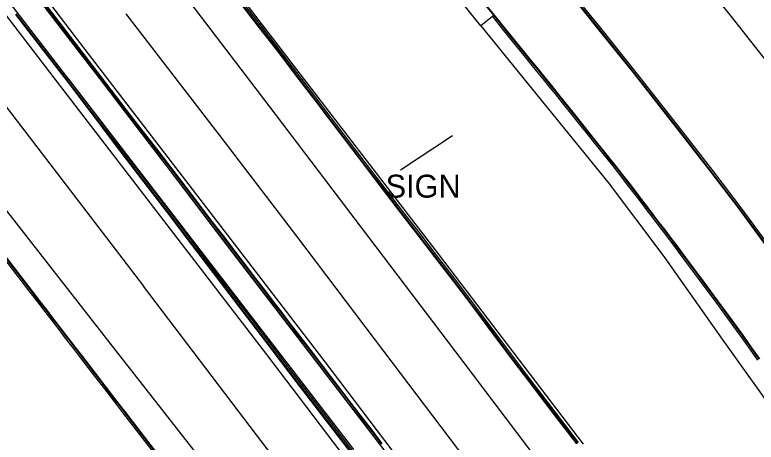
# Model space of a CAD drawing. Extents: x 368532 to 392481, y 10654822 to 10676899.
# Drawn here: x 370080.7 to 370242.3, y 10675110.8 to 10675204 of the extents above; entities that cross this region are included whole.
import ezdxf

# ---------------------------------------------------------------- set-up
doc = ezdxf.new("R2010")
doc.units = 0
for name, color, linetype in [('p_drainage inlet', 7, 'Continuous'), ('p_railroad rr control', 7, 'Continuous'), ('p_road - paved curb', 7, 'Continuous'), ('p_road bridge end', 7, 'Continuous'), ('p_road guard rails', 7, 'Continuous'), ('p_road paint stripe', 7, 'Continuous'), ('p_structure sign', 7, 'Continuous')]:
    doc.layers.add(name, color=color, linetype=linetype)

msp = doc.modelspace()

# ---------------------------------------------------------------- linework, layer by layer
at = {"layer": 'p_drainage inlet'}
for p, q in [((370181.33, 10675208.42), (370185.06, 10675203.78)), ((370184.78, 10675203.57), (370182.28, 10675201.55)), ((370185.06, 10675203.78), (370184.78, 10675203.57)), ((370185.06, 10675203.78), (370185.17, 10675203.88))]:
    msp.add_line(p, q, dxfattribs=at)
at = {"layer": 'p_railroad rr control'}
msp.add_lwpolyline([(370283.07, 10675142.26), (370267.92, 10675162.74), (370249.67, 10675187.34), (370236.84, 10675203.63), (370221.11, 10675223.24), (370208.56, 10675238.14), (370198.25, 10675250.93), (370183.24, 10675267.66)], dxfattribs=at)
at = {"layer": 'p_road - paved curb'}
for p, q in [((370081.35, 10675213.3), (370092.22, 10675199.03)), ((370081.63, 10675213.51), (370092.5, 10675199.24)), ((370081.75, 10675213.6), (370092.62, 10675199.33)), ((370133.65, 10675201.89), (370127.74, 10675209.57)), ((370133.93, 10675202.11), (370128.02, 10675209.79)), ((370207.78, 10675201), (370200.85, 10675209.64)), ((370207.9, 10675201.09), (370200.97, 10675209.73)), ((370208.17, 10675201.31), (370201.24, 10675209.96)), ((370133.53, 10675201.8), (370127.62, 10675209.48)), ((370181.45, 10675208.51), (370185.17, 10675203.88)), ((370086.28, 10675197.04), (370080.86, 10675204.05)), ((370086.4, 10675197.13), (370080.98, 10675204.14)), ((370086.68, 10675197.35), (370081.26, 10675204.36)), ((370184.78, 10675203.57), (370187.21, 10675200.55)), ((370185.06, 10675203.78), (370187.48, 10675200.77)), ((370137.99, 10675196.02), (370133.53, 10675201.8)), ((370138.11, 10675196.11), (370133.65, 10675201.89)), ((370138.39, 10675196.32), (370133.93, 10675202.11)), ((370187.21, 10675200.55), (370192.55, 10675193.96)), ((370187.48, 10675200.77), (370192.82, 10675194.19)), ((370215.73, 10675191.09), (370207.78, 10675201)), ((370215.85, 10675191.18), (370207.9, 10675201.09)), ((370216.12, 10675191.4), (370208.17, 10675201.31)), ((370092.22, 10675199.03), (370099.12, 10675190.07)), ((370092.5, 10675199.24), (370099.4, 10675190.28)), ((370092.62, 10675199.33), (370099.52, 10675190.37)), ((370092.33, 10675189.21), (370086.28, 10675197.04)), ((370092.45, 10675189.3), (370086.4, 10675197.13)), ((370092.73, 10675189.51), (370086.68, 10675197.35)), ((370142.68, 10675189.86), (370137.99, 10675196.02)), ((370142.8, 10675189.95), (370138.11, 10675196.11)), ((370143.08, 10675190.16), (370138.39, 10675196.32)), ((370192.55, 10675193.96), (370194.34, 10675191.78)), ((370192.82, 10675194.19), (370194.61, 10675192.01)), ((370194.34, 10675191.78), (370195.78, 10675190)), ((370194.61, 10675192.01), (370196.05, 10675190.23)), ((370099.4, 10675190.28), (370105.94, 10675181.72)), ((370099.52, 10675190.37), (370106.06, 10675181.81)), ((370146.51, 10675185.62), (370143.08, 10675190.16)), ((370196.05, 10675190.23), (370197.45, 10675188.51)), ((370225.37, 10675178.79), (370215.73, 10675191.09)), ((370225.49, 10675178.88), (370215.85, 10675191.18)), ((370225.76, 10675179.1), (370216.12, 10675191.4)), ((370097.6, 10675182.32), (370092.33, 10675189.21)), ((370097.72, 10675182.41), (370092.45, 10675189.3)), ((370098, 10675182.62), (370092.73, 10675189.51)), ((370099.12, 10675190.07), (370105.66, 10675181.51)), ((370146.11, 10675185.32), (370142.68, 10675189.86)), ((370146.23, 10675185.41), (370142.8, 10675189.95)), ((370195.78, 10675190), (370197.18, 10675188.29)), ((370197.45, 10675188.51), (370198.73, 10675186.92)), ((370197.18, 10675188.29), (370198.46, 10675186.7)), ((370198.73, 10675186.92), (370200.25, 10675185.02)), ((370149.25, 10675181.2), (370146.11, 10675185.32)), ((370149.37, 10675181.29), (370146.23, 10675185.41)), ((370149.65, 10675181.5), (370146.51, 10675185.62)), ((370198.46, 10675186.7), (370199.98, 10675184.8)), ((370199.98, 10675184.8), (370202.11, 10675182.13)), ((370200.25, 10675185.02), (370202.38, 10675182.35)), ((370102.4, 10675175.93), (370097.6, 10675182.32)), ((370102.52, 10675176.02), (370097.72, 10675182.41)), ((370102.8, 10675176.23), (370098, 10675182.62)), ((370202.11, 10675182.13), (370203.71, 10675180.14)), ((370202.38, 10675182.35), (370203.98, 10675180.36)), ((370105.66, 10675181.51), (370111.63, 10675173.76)), ((370105.94, 10675181.72), (370111.91, 10675173.98)), ((370106.06, 10675181.81), (370112.03, 10675174.07)), ((370153.01, 10675176.27), (370149.25, 10675181.2)), ((370153.13, 10675176.36), (370149.37, 10675181.29)), ((370153.41, 10675176.57), (370149.65, 10675181.5)), ((370203.71, 10675180.14), (370205.11, 10675178.39)), ((370203.98, 10675180.36), (370205.38, 10675178.61)), ((370232.44, 10675169.68), (370225.37, 10675178.79)), ((370232.56, 10675169.77), (370225.49, 10675178.88)), ((370232.84, 10675169.99), (370225.76, 10675179.1)), ((370205.11, 10675178.39), (370206.73, 10675176.35)), ((370205.38, 10675178.61), (370207, 10675176.57)), ((370107.65, 10675169.07), (370102.4, 10675175.93)), ((370107.77, 10675169.16), (370102.52, 10675176.02)), ((370108.05, 10675169.37), (370102.8, 10675176.23)), ((370157.17, 10675170.82), (370153.01, 10675176.27)), ((370157.29, 10675170.91), (370153.13, 10675176.36)), ((370157.57, 10675171.12), (370153.41, 10675176.57)), ((370206.73, 10675176.35), (370208.56, 10675174.07)), ((370207, 10675176.57), (370208.83, 10675174.29)), ((370111.91, 10675173.98), (370117.82, 10675166.31)), ((370112.03, 10675174.07), (370117.94, 10675166.4)), ((370208.56, 10675174.07), (370209.98, 10675172.29)), ((370208.83, 10675174.29), (370210.25, 10675172.51)), ((370111.63, 10675173.76), (370117.54, 10675166.1)), ((370210.25, 10675172.51), (370211.52, 10675170.94)), ((370160.83, 10675166.05), (370157.17, 10675170.82)), ((370160.95, 10675166.14), (370157.29, 10675170.91)), ((370161.23, 10675166.35), (370157.57, 10675171.12)), ((370209.98, 10675172.29), (370211.25, 10675170.72)), ((370211.25, 10675170.72), (370212.7, 10675168.86)), ((370211.52, 10675170.94), (370212.98, 10675169.08)), ((370114.36, 10675160.6), (370107.77, 10675169.16)), ((370114.64, 10675160.81), (370108.05, 10675169.37)), ((370238.39, 10675161.89), (370232.44, 10675169.68)), ((370238.51, 10675161.98), (370232.56, 10675169.77)), ((370238.79, 10675162.19), (370232.84, 10675169.99)), ((370114.24, 10675160.51), (370107.65, 10675169.07)), ((370212.7, 10675168.86), (370214.17, 10675166.93)), ((370212.98, 10675169.08), (370214.45, 10675167.14)), ((370117.54, 10675166.1), (370123.19, 10675158.64)), ((370117.82, 10675166.31), (370123.47, 10675158.85)), ((370117.94, 10675166.4), (370123.59, 10675158.94)), ((370164.85, 10675160.8), (370160.83, 10675166.05)), ((370164.97, 10675160.89), (370160.95, 10675166.14)), ((370165.25, 10675161.1), (370161.23, 10675166.35)), ((370214.17, 10675166.93), (370215.34, 10675165.42)), ((370214.45, 10675167.14), (370215.62, 10675165.64)), ((370215.34, 10675165.42), (370216.89, 10675163.39)), ((370215.62, 10675165.64), (370217.17, 10675163.6)), ((370216.89, 10675163.39), (370218.32, 10675161.52)), ((370217.17, 10675163.6), (370218.6, 10675161.73)), ((370169, 10675156.26), (370165.25, 10675161.1)), ((370218.32, 10675161.52), (370219.58, 10675159.87)), ((370218.6, 10675161.73), (370219.86, 10675160.08)), ((370246.32, 10675151.06), (370238.39, 10675161.89)), ((370246.44, 10675151.15), (370238.51, 10675161.98)), ((370246.73, 10675151.35), (370238.79, 10675162.19)), ((370118.26, 10675155.19), (370114.24, 10675160.51)), ((370118.38, 10675155.28), (370114.36, 10675160.6)), ((370118.66, 10675155.49), (370114.64, 10675160.81)), ((370168.6, 10675155.95), (370164.85, 10675160.8)), ((370168.72, 10675156.04), (370164.97, 10675160.89)), ((370219.58, 10675159.87), (370220.69, 10675158.41)), ((370219.86, 10675160.08), (370220.97, 10675158.62)), ((370123.19, 10675158.64), (370125.72, 10675155.37)), ((370123.47, 10675158.85), (370126, 10675155.59)), ((370123.59, 10675158.94), (370126.12, 10675155.68)), ((370220.69, 10675158.41), (370221.95, 10675156.78)), ((370220.97, 10675158.62), (370222.23, 10675156.99)), ((370172.58, 10675151.59), (370169, 10675156.26)), ((370221.95, 10675156.78), (370223.37, 10675154.9)), ((370222.23, 10675156.99), (370223.65, 10675155.11)), ((370123.39, 10675148.48), (370118.26, 10675155.19)), ((370123.51, 10675148.57), (370118.38, 10675155.28)), ((370123.79, 10675148.78), (370118.66, 10675155.49)), ((370125.72, 10675155.37), (370128.56, 10675151.67)), ((370126, 10675155.59), (370128.84, 10675151.88)), ((370126.12, 10675155.68), (370128.96, 10675151.97)), ((370172.18, 10675151.29), (370168.6, 10675155.95)), ((370172.3, 10675151.38), (370168.72, 10675156.04)), ((370223.37, 10675154.9), (370224.64, 10675153.21)), ((370223.65, 10675155.11), (370224.92, 10675153.42)), ((370224.64, 10675153.21), (370226.39, 10675150.85)), ((370224.92, 10675153.42), (370226.67, 10675151.06)), ((370128.56, 10675151.67), (370130.75, 10675148.82)), ((370128.84, 10675151.88), (370131.03, 10675149.03)), ((370128.96, 10675151.97), (370131.15, 10675149.12)), ((370175.77, 10675146.88), (370172.3, 10675151.38)), ((370176.05, 10675147.09), (370172.58, 10675151.59)), ((370078.43, 10675150.69), (370083.96, 10675143.49)), ((370078.71, 10675150.9), (370084.24, 10675143.71)), ((370078.83, 10675150.99), (370084.36, 10675143.8)), ((370175.65, 10675146.79), (370172.18, 10675151.29)), ((370226.39, 10675150.85), (370227.9, 10675148.83)), ((370226.67, 10675151.06), (370228.18, 10675149.04)), ((370130.41, 10675139.25), (370123.39, 10675148.48)), ((370130.53, 10675139.34), (370123.51, 10675148.57)), ((370130.81, 10675139.55), (370123.79, 10675148.78)), ((370130.75, 10675148.82), (370132.76, 10675146.18)), ((370131.03, 10675149.03), (370133.04, 10675146.39)), ((370131.15, 10675149.12), (370133.16, 10675146.48)), ((370227.9, 10675148.83), (370229.64, 10675146.47)), ((370228.18, 10675149.04), (370229.92, 10675146.68)), ((370133.16, 10675146.48), (370135.21, 10675143.81)), ((370179.68, 10675141.44), (370175.65, 10675146.79)), ((370179.8, 10675141.53), (370175.77, 10675146.88)), ((370180.08, 10675141.74), (370176.05, 10675147.09)), ((370229.64, 10675146.47), (370233.46, 10675141.35)), ((370229.92, 10675146.68), (370233.74, 10675141.56)), ((370132.76, 10675146.18), (370134.81, 10675143.51)), ((370133.04, 10675146.39), (370135.09, 10675143.72)), ((370083.96, 10675143.49), (370085.58, 10675141.39)), ((370084.24, 10675143.71), (370085.86, 10675141.61)), ((370084.36, 10675143.8), (370085.98, 10675141.7)), ((370134.81, 10675143.51), (370136.81, 10675140.89)), ((370135.09, 10675143.72), (370137.09, 10675141.1)), ((370135.21, 10675143.81), (370137.21, 10675141.19)), ((370085.86, 10675141.61), (370087.49, 10675139.5)), ((370085.98, 10675141.7), (370087.61, 10675139.59)), ((370184.25, 10675136.21), (370180.08, 10675141.74)), ((370085.58, 10675141.39), (370087.21, 10675139.29)), ((370136.81, 10675140.89), (370138.38, 10675138.85)), ((370137.09, 10675141.1), (370138.66, 10675139.06)), ((370137.21, 10675141.19), (370138.78, 10675139.15)), ((370183.85, 10675135.91), (370179.68, 10675141.44)), ((370183.97, 10675136), (370179.8, 10675141.53)), ((370233.46, 10675141.35), (370235.38, 10675138.73)), ((370233.74, 10675141.56), (370235.66, 10675138.93)), ((370087.21, 10675139.29), (370088.48, 10675137.62)), ((370087.49, 10675139.5), (370088.76, 10675137.84)), ((370087.61, 10675139.59), (370088.88, 10675137.93)), ((370135.41, 10675132.76), (370130.41, 10675139.25)), ((370135.53, 10675132.85), (370130.53, 10675139.34)), ((370135.81, 10675133.06), (370130.81, 10675139.55)), ((370138.38, 10675138.85), (370139.81, 10675136.99)), ((370138.66, 10675139.06), (370140.09, 10675137.2)), ((370138.78, 10675139.15), (370140.21, 10675137.29)), ((370235.38, 10675138.73), (370237.13, 10675136.32)), ((370235.66, 10675138.93), (370237.42, 10675136.52)), ((370088.48, 10675137.62), (370089.23, 10675136.67)), ((370088.76, 10675137.84), (370089.5, 10675136.89)), ((370088.88, 10675137.93), (370089.62, 10675136.98)), ((370089.5, 10675136.89), (370090.73, 10675135.31)), ((370089.62, 10675136.98), (370090.85, 10675135.4)), ((370139.81, 10675136.99), (370141.82, 10675134.36)), ((370140.09, 10675137.2), (370142.1, 10675134.57)), ((370140.21, 10675137.29), (370142.22, 10675134.66)), ((370089.23, 10675136.67), (370090.45, 10675135.1)), ((370090.73, 10675135.31), (370091.66, 10675134.07)), ((370090.85, 10675135.4), (370091.78, 10675134.16)), ((370188.17, 10675130.13), (370183.85, 10675135.91)), ((370188.29, 10675130.22), (370183.97, 10675136)), ((370188.57, 10675130.43), (370184.25, 10675136.21)), ((370237.13, 10675136.32), (370239.07, 10675133.61)), ((370237.42, 10675136.52), (370239.36, 10675133.81)), ((370090.45, 10675135.1), (370091.38, 10675133.86)), ((370091.38, 10675133.86), (370092.43, 10675132.5)), ((370091.66, 10675134.07), (370092.71, 10675132.72)), ((370091.78, 10675134.16), (370092.83, 10675132.81)), ((370141.82, 10675134.36), (370143.55, 10675132.11)), ((370142.1, 10675134.57), (370143.83, 10675132.32)), ((370142.22, 10675134.66), (370143.95, 10675132.41)), ((370239.07, 10675133.61), (370240.88, 10675131.09)), ((370239.36, 10675133.81), (370241.17, 10675131.29)), ((370092.43, 10675132.5), (370093.58, 10675131)), ((370092.71, 10675132.72), (370093.86, 10675131.22)), ((370092.83, 10675132.81), (370093.98, 10675131.31)), ((370142, 10675124.07), (370135.41, 10675132.76)), ((370142.12, 10675124.16), (370135.53, 10675132.85)), ((370142.4, 10675124.37), (370135.81, 10675133.06)), ((370143.55, 10675132.11), (370145.5, 10675129.54)), ((370143.83, 10675132.32), (370145.78, 10675129.75)), ((370143.95, 10675132.41), (370145.9, 10675129.84)), ((370093.58, 10675131), (370094.91, 10675129.28)), ((370093.86, 10675131.22), (370095.19, 10675129.5)), ((370093.98, 10675131.31), (370095.31, 10675129.59)), ((370193.18, 10675124.31), (370188.57, 10675130.43)), ((370240.88, 10675131.09), (370242.59, 10675128.68)), ((370241.17, 10675131.29), (370242.88, 10675128.88)), ((370094.91, 10675129.28), (370097.77, 10675125.58)), ((370095.19, 10675129.5), (370098.05, 10675125.79)), ((370095.31, 10675129.59), (370098.17, 10675125.88)), ((370145.5, 10675129.54), (370147.29, 10675127.23)), ((370145.78, 10675129.75), (370147.57, 10675127.44)), ((370145.9, 10675129.84), (370147.69, 10675127.53)), ((370192.78, 10675124.01), (370188.17, 10675130.13)), ((370192.9, 10675124.1), (370188.29, 10675130.22)), ((370147.29, 10675127.23), (370149.29, 10675124.57)), ((370147.57, 10675127.44), (370149.57, 10675124.78)), ((370147.69, 10675127.53), (370149.69, 10675124.87)), ((370097.77, 10675125.58), (370099.4, 10675123.44)), ((370098.05, 10675125.79), (370099.68, 10675123.66)), ((370098.17, 10675125.88), (370099.8, 10675123.75)), ((370148.32, 10675115.85), (370142, 10675124.07)), ((370148.44, 10675115.94), (370142.12, 10675124.16)), ((370148.72, 10675116.16), (370142.4, 10675124.37)), ((370149.29, 10675124.57), (370151.57, 10675121.64)), ((370149.57, 10675124.78), (370151.85, 10675121.85)), ((370149.69, 10675124.87), (370151.97, 10675121.94)), ((370198.04, 10675117.16), (370192.78, 10675124.01)), ((370198.16, 10675117.25), (370192.9, 10675124.1)), ((370198.44, 10675117.46), (370193.18, 10675124.31)), ((370099.4, 10675123.44), (370100.69, 10675121.8)), ((370099.68, 10675123.66), (370100.97, 10675122.01)), ((370099.8, 10675123.75), (370101.09, 10675122.1)), ((370100.69, 10675121.8), (370101.78, 10675120.35)), ((370100.97, 10675122.01), (370102.06, 10675120.56)), ((370101.09, 10675122.1), (370102.18, 10675120.65)), ((370102.18, 10675120.65), (370103.43, 10675119.04)), ((370151.57, 10675121.64), (370153.54, 10675119.03)), ((370151.85, 10675121.85), (370153.82, 10675119.24)), ((370151.97, 10675121.94), (370153.94, 10675119.33)), ((370101.78, 10675120.35), (370103.04, 10675118.73)), ((370102.06, 10675120.56), (370103.31, 10675118.95)), ((370103.43, 10675119.04), (370104.78, 10675117.3)), ((370153.54, 10675119.03), (370155.99, 10675115.85)), ((370153.82, 10675119.24), (370156.27, 10675116.06)), ((370153.94, 10675119.33), (370156.39, 10675116.15)), ((370103.04, 10675118.73), (370104.38, 10675116.99)), ((370103.31, 10675118.95), (370104.66, 10675117.21)), ((370203.58, 10675110.72), (370198.44, 10675117.46)), ((370104.38, 10675116.99), (370113.71, 10675104.91)), ((370104.66, 10675117.21), (370113.99, 10675105.12)), ((370104.78, 10675117.3), (370114.11, 10675105.21)), ((370156.83, 10675104.81), (370148.32, 10675115.85)), ((370156.95, 10675104.9), (370148.44, 10675115.94)), ((370157.23, 10675105.11), (370148.72, 10675116.16)), ((370155.99, 10675115.85), (370158.07, 10675113.14)), ((370156.27, 10675116.06), (370158.35, 10675113.35)), ((370156.39, 10675116.15), (370158.47, 10675113.44)), ((370203.18, 10675110.42), (370198.04, 10675117.16)), ((370203.3, 10675110.51), (370198.16, 10675117.25)), ((370158.07, 10675113.14), (370160.3, 10675110.19)), ((370158.35, 10675113.35), (370160.58, 10675110.4)), ((370158.47, 10675113.44), (370160.7, 10675110.49))]:
    msp.add_line(p, q, dxfattribs=at)
msp.add_lwpolyline([(370185.17, 10675203.88), (370187.6, 10675200.86), (370192.94, 10675194.28), (370194.73, 10675192.1), (370196.17, 10675190.32), (370197.57, 10675188.6), (370198.85, 10675187.01), (370200.37, 10675185.11), (370202.5, 10675182.44), (370204.1, 10675180.45), (370205.5, 10675178.7), (370207.12, 10675176.66), (370208.95, 10675174.38), (370210.37, 10675172.6), (370211.64, 10675171.03), (370213.1, 10675169.17), (370214.57, 10675167.23), (370215.74, 10675165.73), (370217.29, 10675163.69), (370218.72, 10675161.82), (370219.98, 10675160.17), (370221.09, 10675158.71), (370222.35, 10675157.08), (370223.77, 10675155.2), (370225.04, 10675153.51), (370226.79, 10675151.15), (370228.3, 10675149.13), (370230.04, 10675146.77), (370233.86, 10675141.65), (370235.78, 10675139.02), (370237.54, 10675136.61), (370239.48, 10675133.9), (370241.29, 10675131.38), (370243, 10675128.97)], dxfattribs=at)
at = {"layer": 'p_road bridge end'}
for p, q in [((370182.28, 10675201.55), (370178.55, 10675206.17)), ((370182.28, 10675201.55), (370193.55, 10675187.71)), ((370193.55, 10675187.71), (370209.99, 10675167.42)), ((370209.99, 10675167.42), (370222.13, 10675151.27)), ((370222.13, 10675151.27), (370235.39, 10675132.55)), ((370235.39, 10675132.55), (370250.8, 10675110.9))]:
    msp.add_line(p, q, dxfattribs=at)
at = {"layer": 'p_road guard rails'}
for p, q in [((370092.36, 10675189.9), (370036.97, 10675262.42)), ((370079.49, 10675216.08), (370096.24, 10675194.13)), ((370173.27, 10675151.57), (370128.86, 10675209.38)), ((370126.09, 10675154.85), (370096.24, 10675194.13)), ((370092.36, 10675189.9), (370154.49, 10675109.2)), ((370195.94, 10675063.87), (370126.09, 10675154.85)), ((370204.64, 10675110.4), (370173.27, 10675151.57))]:
    msp.add_line(p, q, dxfattribs=at)
at = {"layer": 'p_road paint stripe'}
for p, q in [((370096.02, 10675196.42), (370077.53, 10675220.66)), ((370089.25, 10675190.21), (370069.66, 10675215.72)), ((370137.47, 10675182.3), (370114.28, 10675212.77)), ((370126.59, 10675176.03), (370104.91, 10675204.15)), ((370065.12, 10675201.5), (370083.8, 10675177.4)), ((370148.32, 10675128.31), (370096.02, 10675196.42)), ((370135.58, 10675129.93), (370089.25, 10675190.21)), ((370178.43, 10675128.41), (370137.47, 10675182.3)), ((370083.8, 10675177.4), (370108.74, 10675144.81)), ((370142.39, 10675155.44), (370126.59, 10675176.03)), ((370101.96, 10675131.77), (370070.19, 10675172.38)), ((370161.11, 10675130.65), (370142.39, 10675155.44)), ((370133.34, 10675112.4), (370108.74, 10675144.81)), ((370138.04, 10675085.63), (370101.96, 10675131.77)), ((370188.19, 10675095), (370161.11, 10675130.65)), ((370181, 10675070.26), (370135.58, 10675129.93)), ((370190.55, 10675072.8), (370148.32, 10675128.31)), ((370209.96, 10675086.67), (370178.43, 10675128.41)), ((370163.88, 10675072.56), (370133.34, 10675112.4))]:
    msp.add_line(p, q, dxfattribs=at)
at = {"layer": 'p_structure sign'}
msp.add_lwpolyline([(370164.73, 10675170.15), (370176.09, 10675177.66)], dxfattribs=at)

# ---------------------------------------------------------------- texts
msp.add_text(' SIGN', height=5, dxfattribs=at).set_placement((370159.64, 10675164.11))

doc.saveas('drawing.dxf')
